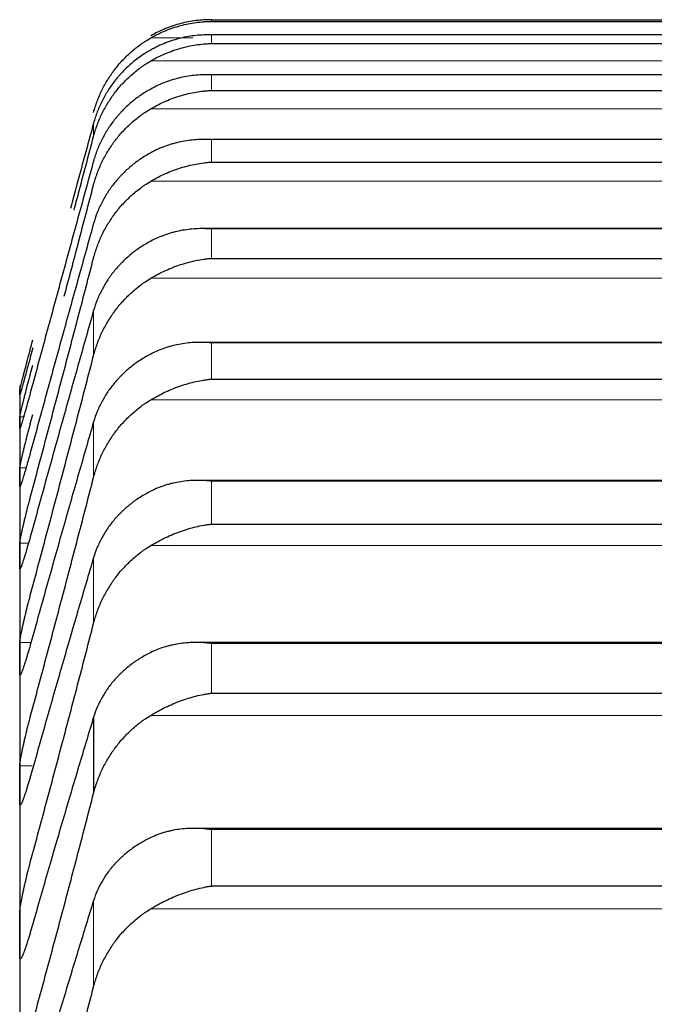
# Model space of a CAD drawing. Header units: inches. Extents: x 0 to 20790, y -12 to 14700.
# Tile 337 of 358: x 13645 to 13671, y 10395 to 10436. Entities that reach past the tile are written whole.
import ezdxf

# ---------------------------------------------------------------- set-up
doc = ezdxf.new("R2010")
doc.units = ezdxf.units.IN
doc.layers.add('1', color=7, linetype='Continuous', true_color=0xffffff)

msp = doc.modelspace()

# ---------------------------------------------------------------- linework, layer by layer
at = {"layer": '1', "color": 110, "linetype": 'Continuous', "lineweight": 13}
for p, q in [((13652.6, 10435.747), (13652.6, 10435.676)), ((13650.112, 10434.998), (13651.832, 10434.998)), ((13652.6, 10435.126), (13688.888, 10435.126)), ((13652.6, 10435.126), (13652.6, 10434.77)), ((13650.112, 10434.055), (13691.375, 10434.055)), ((13652.6, 10433.487), (13652.6, 10432.847)), ((13652.6, 10433.487), (13688.888, 10433.487)), ((13647.77, 10432.047), (13647.77, 10431.938)), ((13650.112, 10432.096), (13691.375, 10432.096)), ((13647.77, 10431.506), (13647.77, 10430.96)), ((13652.6, 10430.834), (13688.888, 10430.834)), ((13652.6, 10430.834), (13652.6, 10429.91)), ((13650.112, 10429.125), (13691.375, 10429.125)), ((13652.6, 10427.169), (13688.888, 10427.169)), ((13652.6, 10427.169), (13652.6, 10425.963)), ((13650.112, 10425.146), (13691.375, 10425.146)), ((13647.77, 10423.824), (13647.77, 10421.977)), ((13652.6, 10422.5), (13688.888, 10422.5)), ((13652.6, 10422.5), (13652.6, 10421.014)), ((13650.112, 10420.165), (13691.375, 10420.165)), ((13644.746, 10419.472), (13644.904, 10419.472)), ((13647.77, 10419.258), (13647.77, 10416.982)), ((13644.746, 10417.374), (13645.002, 10417.374)), ((13652.6, 10416.834), (13688.888, 10416.834)), ((13652.6, 10416.834), (13652.6, 10415.071)), ((13644.746, 10414.287), (13645.105, 10414.287)), ((13650.112, 10414.191), (13691.375, 10414.191)), ((13647.77, 10413.699), (13647.77, 10410.998)), ((13644.746, 10410.216), (13645.205, 10410.216)), ((13652.6, 10410.18), (13688.888, 10410.18)), ((13652.6, 10410.18), (13652.6, 10408.141)), ((13650.112, 10407.232), (13691.375, 10407.232)), ((13644.746, 10405.168), (13645.257, 10405.168)), ((13652.6, 10402.548), (13652.6, 10400.238)), ((13652.6, 10402.548), (13688.888, 10402.548)), ((13647.77, 10399.643), (13647.77, 10396.105)), ((13650.112, 10399.301), (13691.375, 10399.301))]:
    msp.add_line(p, q, dxfattribs=at)
at = {"layer": '1', "color": 2, "linetype": 'Continuous', "lineweight": 25}
for p, q in [((13652.6, 10435.747), (13688.888, 10435.747)), ((13652.6, 10435.676), (13688.888, 10435.676)), ((13688.876, 10435.127), (13652.612, 10435.127)), ((13652.6, 10434.77), (13688.888, 10434.77)), ((13688.858, 10433.491), (13652.63, 10433.491)), ((13652.6, 10432.847), (13688.888, 10432.847)), ((13689.157, 10430.841), (13652.647, 10430.841)), ((13652.6, 10429.91), (13688.888, 10429.91)), ((13689.244, 10427.183), (13652.259, 10427.183)), ((13652.6, 10425.963), (13688.888, 10425.963)), ((13689.332, 10422.521), (13652.173, 10422.521)), ((13652.6, 10421.014), (13688.888, 10421.014)), ((13644.744, 10420.754), (13644.744, 10420.474)), ((13644.744, 10420.474), (13644.744, 10419.231)), ((13644.744, 10419.231), (13644.744, 10416.997)), ((13644.744, 10416.997), (13644.744, 10413.773)), ((13689.421, 10416.864), (13652.087, 10416.864)), ((13652.6, 10415.071), (13688.888, 10415.071)), ((13644.744, 10413.773), (13644.744, 10409.567)), ((13689.509, 10410.22), (13652.001, 10410.22)), ((13644.744, 10409.567), (13644.744, 10404.384)), ((13652.6, 10408.141), (13688.888, 10408.141)), ((13647.77, 10407.157), (13647.77, 10404.036)), ((13644.744, 10404.384), (13644.744, 10398.233)), ((13689.598, 10402.6), (13651.914, 10402.6)), ((13652.6, 10400.238), (13688.888, 10400.238)), ((13644.744, 10398.233), (13644.744, 10391.123))]:
    msp.add_line(p, q, dxfattribs=at)
for points, knots in [([(13652.6, 10435.747), (13652.596, 10435.747), (13652.593, 10435.747), (13652.587, 10435.747), (13652.583, 10435.747), (13652.573, 10435.747), (13652.553, 10435.747), (13652.507, 10435.747), (13652.414, 10435.745), (13652.335, 10435.741), (13652.177, 10435.731), (13652.072, 10435.722), (13651.758, 10435.682), (13651.55, 10435.643), (13651.239, 10435.562), (13651.136, 10435.532), (13650.98, 10435.481), (13650.928, 10435.463), (13650.825, 10435.425), (13650.773, 10435.405), (13650.618, 10435.342), (13650.516, 10435.297), (13650.313, 10435.198), (13650.212, 10435.145), (13650.112, 10435.088)], [0, 0, 0, 0, 0.003906, 0.003906, 0.007813, 0.007813, 0.015625, 0.03125, 0.0625, 0.125, 0.125, 0.25, 0.25, 0.5, 0.5, 0.625, 0.625, 0.6875, 0.6875, 0.75, 0.75, 0.875, 0.875, 1, 1, 1, 1]), ([(13650.112, 10434.998), (13650.212, 10435.056), (13650.312, 10435.109), (13650.513, 10435.208), (13650.615, 10435.253), (13650.818, 10435.337), (13650.921, 10435.376), (13651.128, 10435.446), (13651.232, 10435.477), (13651.442, 10435.533), (13651.547, 10435.558), (13651.756, 10435.6), (13651.861, 10435.617), (13652.071, 10435.646), (13652.177, 10435.656), (13652.335, 10435.668), (13652.414, 10435.672), (13652.507, 10435.675), (13652.553, 10435.676), (13652.573, 10435.676), (13652.586, 10435.676), (13652.593, 10435.676), (13652.6, 10435.676)], [0, 0, 0, 0, 0.125, 0.125, 0.25, 0.25, 0.375, 0.375, 0.5, 0.5, 0.625, 0.625, 0.75, 0.75, 0.875, 0.875, 0.9375, 0.96875, 0.984375, 0.992187, 0.992187, 1, 1, 1, 1]), ([(13647.77, 10431.938), (13647.813, 10432.098), (13647.863, 10432.254), (13647.977, 10432.56), (13648.106, 10432.86), (13648.264, 10433.146), (13648.393, 10433.356), (13648.438, 10433.425), (13648.509, 10433.527), (13648.532, 10433.561), (13648.581, 10433.628), (13648.605, 10433.661), (13648.73, 10433.825), (13648.942, 10434.076), (13649.177, 10434.305), (13649.424, 10434.523), (13649.553, 10434.627), (13649.723, 10434.749), (13649.758, 10434.773), (13649.827, 10434.821), (13649.932, 10434.89), (13650.039, 10434.956), (13650.112, 10434.998)], [0, 0, 0, 0, 0.125, 0.125, 0.25, 0.375, 0.375, 0.4375, 0.4375, 0.46875, 0.46875, 0.5, 0.5, 0.625, 0.75, 0.75, 0.875, 0.875, 0.90625, 0.90625, 0.9375, 1, 1, 1, 1]), ([(13652.6, 10435.126), (13652.596, 10435.126), (13652.593, 10435.126), (13652.587, 10435.126), (13652.583, 10435.126), (13652.573, 10435.127), (13652.553, 10435.127), (13652.507, 10435.127), (13652.414, 10435.127), (13652.335, 10435.125), (13652.177, 10435.118), (13652.072, 10435.11), (13651.758, 10435.076), (13651.55, 10435.04), (13651.239, 10434.965), (13651.136, 10434.936), (13650.98, 10434.887), (13650.928, 10434.87), (13650.825, 10434.834), (13650.773, 10434.814), (13650.618, 10434.754), (13650.516, 10434.71), (13650.313, 10434.614), (13650.212, 10434.562), (13650.112, 10434.505)], [0, 0, 0, 0, 0.003906, 0.003906, 0.007812, 0.007812, 0.015625, 0.03125, 0.0625, 0.125, 0.125, 0.25, 0.25, 0.5, 0.5, 0.625, 0.625, 0.6875, 0.6875, 0.75, 0.75, 0.875, 0.875, 1, 1, 1, 1]), ([(13650.112, 10434.055), (13650.212, 10434.113), (13650.312, 10434.168), (13650.513, 10434.269), (13650.615, 10434.315), (13650.818, 10434.402), (13650.921, 10434.442), (13651.128, 10434.515), (13651.232, 10434.548), (13651.442, 10434.607), (13651.547, 10434.633), (13651.756, 10434.679), (13651.861, 10434.698), (13652.071, 10434.73), (13652.177, 10434.743), (13652.335, 10434.757), (13652.414, 10434.762), (13652.507, 10434.767), (13652.553, 10434.769), (13652.573, 10434.769), (13652.586, 10434.77), (13652.593, 10434.77), (13652.6, 10434.77)], [0, 0, 0, 0, 0.125, 0.125, 0.25, 0.25, 0.375, 0.375, 0.5, 0.5, 0.625, 0.625, 0.75, 0.75, 0.875, 0.875, 0.9375, 0.96875, 0.984375, 0.992188, 0.992188, 1, 1, 1, 1]), ([(13650.112, 10434.505), (13649.966, 10434.423), (13649.826, 10434.334), (13649.558, 10434.145), (13649.3, 10433.944), (13649.064, 10433.72), (13648.923, 10433.572), (13648.895, 10433.542), (13648.84, 10433.481), (13648.813, 10433.45), (13648.733, 10433.357), (13648.681, 10433.294), (13648.532, 10433.102), (13648.439, 10432.969), (13648.267, 10432.697), (13648.188, 10432.557), (13648.08, 10432.341), (13648.046, 10432.268), (13647.997, 10432.157), (13647.981, 10432.12), (13647.95, 10432.045), (13647.935, 10432.007), (13647.863, 10431.817), (13647.813, 10431.663), (13647.77, 10431.506)], [0, 0, 0, 0, 0.125, 0.125, 0.25, 0.375, 0.375, 0.40625, 0.40625, 0.4375, 0.4375, 0.5, 0.5, 0.625, 0.625, 0.75, 0.75, 0.8125, 0.8125, 0.84375, 0.84375, 0.875, 0.875, 1, 1, 1, 1]), ([(13647.77, 10430.96), (13647.813, 10431.122), (13647.863, 10431.28), (13647.977, 10431.589), (13648.106, 10431.892), (13648.264, 10432.181), (13648.393, 10432.393), (13648.438, 10432.463), (13648.509, 10432.566), (13648.532, 10432.601), (13648.581, 10432.668), (13648.605, 10432.702), (13648.73, 10432.868), (13648.942, 10433.122), (13649.177, 10433.354), (13649.424, 10433.575), (13649.553, 10433.679), (13649.723, 10433.803), (13649.758, 10433.828), (13649.827, 10433.875), (13649.932, 10433.946), (13650.039, 10434.013), (13650.112, 10434.055)], [0, 0, 0, 0, 0.125, 0.125, 0.25, 0.375, 0.375, 0.4375, 0.4375, 0.46875, 0.46875, 0.5, 0.5, 0.625, 0.75, 0.75, 0.875, 0.875, 0.90625, 0.90625, 0.9375, 1, 1, 1, 1]), ([(13652.6, 10433.487), (13652.596, 10433.487), (13652.593, 10433.488), (13652.587, 10433.488), (13652.583, 10433.488), (13652.573, 10433.488), (13652.553, 10433.489), (13652.507, 10433.49), (13652.414, 10433.491), (13652.335, 10433.491), (13652.177, 10433.486), (13652.072, 10433.48), (13651.758, 10433.452), (13651.55, 10433.42), (13651.239, 10433.35), (13651.136, 10433.323), (13650.98, 10433.276), (13650.928, 10433.26), (13650.825, 10433.225), (13650.773, 10433.207), (13650.618, 10433.148), (13650.516, 10433.106), (13650.313, 10433.012), (13650.212, 10432.961), (13650.112, 10432.906)], [0, 0, 0, 0, 0.003906, 0.003906, 0.007813, 0.007813, 0.015625, 0.03125, 0.0625, 0.125, 0.125, 0.25, 0.25, 0.5, 0.5, 0.625, 0.625, 0.6875, 0.6875, 0.75, 0.75, 0.875, 0.875, 1, 1, 1, 1]), ([(13650.112, 10432.906), (13649.966, 10432.825), (13649.826, 10432.738), (13649.558, 10432.552), (13649.3, 10432.354), (13649.064, 10432.133), (13648.923, 10431.988), (13648.895, 10431.958), (13648.84, 10431.898), (13648.813, 10431.868), (13648.733, 10431.777), (13648.681, 10431.714), (13648.532, 10431.525), (13648.439, 10431.395), (13648.267, 10431.127), (13648.188, 10430.989), (13648.08, 10430.776), (13648.046, 10430.704), (13647.997, 10430.595), (13647.981, 10430.558), (13647.95, 10430.484), (13647.935, 10430.447), (13647.863, 10430.26), (13647.813, 10430.108), (13647.77, 10429.953)], [0, 0, 0, 0, 0.125, 0.125, 0.25, 0.375, 0.375, 0.40625, 0.40625, 0.4375, 0.4375, 0.5, 0.5, 0.625, 0.625, 0.75, 0.75, 0.8125, 0.8125, 0.84375, 0.84375, 0.875, 0.875, 1, 1, 1, 1]), ([(13650.112, 10432.096), (13650.212, 10432.155), (13650.312, 10432.21), (13650.513, 10432.313), (13650.615, 10432.361), (13650.818, 10432.45), (13650.921, 10432.491), (13651.128, 10432.567), (13651.232, 10432.602), (13651.442, 10432.664), (13651.547, 10432.692), (13651.756, 10432.741), (13651.861, 10432.762), (13652.071, 10432.797), (13652.177, 10432.812), (13652.335, 10432.829), (13652.414, 10432.836), (13652.507, 10432.842), (13652.553, 10432.844), (13652.573, 10432.845), (13652.586, 10432.846), (13652.593, 10432.846), (13652.6, 10432.847)], [0, 0, 0, 0, 0.125, 0.125, 0.25, 0.25, 0.375, 0.375, 0.5, 0.5, 0.625, 0.625, 0.75, 0.75, 0.875, 0.875, 0.9375, 0.96875, 0.984375, 0.992187, 0.992187, 1, 1, 1, 1]), ([(13647.77, 10428.972), (13647.813, 10429.135), (13647.863, 10429.294), (13647.977, 10429.606), (13648.106, 10429.911), (13648.264, 10430.203), (13648.393, 10430.417), (13648.438, 10430.488), (13648.509, 10430.592), (13648.532, 10430.627), (13648.581, 10430.695), (13648.605, 10430.729), (13648.73, 10430.896), (13648.942, 10431.153), (13649.177, 10431.387), (13649.424, 10431.611), (13649.553, 10431.717), (13649.723, 10431.842), (13649.758, 10431.866), (13649.827, 10431.915), (13649.932, 10431.986), (13650.039, 10432.053), (13650.112, 10432.096)], [0, 0, 0, 0, 0.125, 0.125, 0.25, 0.375, 0.375, 0.4375, 0.4375, 0.46875, 0.46875, 0.5, 0.5, 0.625, 0.75, 0.75, 0.875, 0.875, 0.90625, 0.90625, 0.9375, 1, 1, 1, 1]), ([(13647.77, 10431.506), (13647.566, 10430.755), (13647.251, 10429.593), (13646.934, 10428.421), (13646.823, 10428.01)], [0, 0, 0, 0, 0.650169, 1, 1, 1, 1]), ([(13646.971, 10427.94), (13647.033, 10428.173), (13647.3, 10429.182), (13647.566, 10430.188), (13647.77, 10430.96)], [0, 0, 0, 0, 0.229992, 1, 1, 1, 1]), ([(13652.6, 10430.834), (13652.596, 10430.834), (13652.593, 10430.834), (13652.587, 10430.834), (13652.583, 10430.835), (13652.573, 10430.835), (13652.553, 10430.836), (13652.507, 10430.838), (13652.414, 10430.841), (13652.335, 10430.842), (13652.177, 10430.84), (13652.072, 10430.836), (13651.758, 10430.813), (13651.55, 10430.785), (13651.239, 10430.72), (13651.136, 10430.695), (13650.98, 10430.651), (13650.928, 10430.635), (13650.825, 10430.602), (13650.773, 10430.584), (13650.618, 10430.528), (13650.516, 10430.487), (13650.313, 10430.396), (13650.212, 10430.347), (13650.112, 10430.292)], [0, 0, 0, 0, 0.003906, 0.003906, 0.007813, 0.007813, 0.015625, 0.03125, 0.0625, 0.125, 0.125, 0.25, 0.25, 0.5, 0.5, 0.625, 0.625, 0.6875, 0.6875, 0.75, 0.75, 0.875, 0.875, 1, 1, 1, 1]), ([(13650.112, 10430.292), (13649.966, 10430.213), (13649.826, 10430.128), (13649.558, 10429.945), (13649.3, 10429.751), (13649.064, 10429.534), (13648.923, 10429.391), (13648.895, 10429.362), (13648.84, 10429.304), (13648.813, 10429.274), (13648.733, 10429.184), (13648.681, 10429.123), (13648.532, 10428.937), (13648.439, 10428.809), (13648.267, 10428.546), (13648.188, 10428.41), (13648.08, 10428.201), (13648.046, 10428.13), (13647.997, 10428.022), (13647.981, 10427.986), (13647.95, 10427.914), (13647.935, 10427.877), (13647.863, 10427.693), (13647.813, 10427.543), (13647.77, 10427.391)], [0, 0, 0, 0, 0.125, 0.125, 0.25, 0.375, 0.375, 0.40625, 0.40625, 0.4375, 0.4375, 0.5, 0.5, 0.625, 0.625, 0.75, 0.75, 0.8125, 0.8125, 0.84375, 0.84375, 0.875, 0.875, 1, 1, 1, 1]), ([(13650.112, 10429.125), (13650.212, 10429.184), (13650.312, 10429.24), (13650.513, 10429.345), (13650.615, 10429.394), (13650.818, 10429.485), (13650.921, 10429.528), (13651.128, 10429.606), (13651.232, 10429.642), (13651.442, 10429.708), (13651.547, 10429.737), (13651.756, 10429.789), (13651.861, 10429.812), (13652.071, 10429.851), (13652.177, 10429.867), (13652.335, 10429.887), (13652.414, 10429.895), (13652.507, 10429.903), (13652.553, 10429.907), (13652.573, 10429.908), (13652.586, 10429.909), (13652.593, 10429.909), (13652.6, 10429.91)], [0, 0, 0, 0, 0.125, 0.125, 0.25, 0.25, 0.375, 0.375, 0.5, 0.5, 0.625, 0.625, 0.75, 0.75, 0.875, 0.875, 0.9375, 0.96875, 0.984375, 0.992188, 0.992188, 1, 1, 1, 1]), ([(13646.571, 10424.417), (13646.767, 10425.156), (13647.168, 10426.677), (13647.566, 10428.193), (13647.77, 10428.972)], [0, 0, 0, 0, 0.485497, 1, 1, 1, 1]), ([(13647.77, 10425.976), (13647.813, 10426.14), (13647.863, 10426.3), (13647.977, 10426.614), (13648.106, 10426.921), (13648.264, 10427.216), (13648.393, 10427.432), (13648.438, 10427.503), (13648.509, 10427.608), (13648.532, 10427.643), (13648.581, 10427.712), (13648.605, 10427.746), (13648.73, 10427.914), (13648.942, 10428.173), (13649.177, 10428.41), (13649.424, 10428.635), (13649.553, 10428.742), (13649.723, 10428.868), (13649.758, 10428.893), (13649.827, 10428.942), (13649.932, 10429.014), (13650.039, 10429.082), (13650.112, 10429.125)], [0, 0, 0, 0, 0.125, 0.125, 0.25, 0.375, 0.375, 0.4375, 0.4375, 0.46875, 0.46875, 0.5, 0.5, 0.625, 0.75, 0.75, 0.875, 0.875, 0.90625, 0.90625, 0.9375, 1, 1, 1, 1]), ([(13652.6, 10427.169), (13652.596, 10427.17), (13652.593, 10427.17), (13652.587, 10427.17), (13652.583, 10427.171), (13652.573, 10427.171), (13652.553, 10427.173), (13652.507, 10427.175), (13652.414, 10427.18), (13652.335, 10427.182), (13652.177, 10427.184), (13652.072, 10427.181), (13651.758, 10427.164), (13651.55, 10427.139), (13651.239, 10427.08), (13651.136, 10427.057), (13650.98, 10427.015), (13650.928, 10427.001), (13650.825, 10426.969), (13650.773, 10426.952), (13650.618, 10426.899), (13650.516, 10426.859), (13650.313, 10426.771), (13650.212, 10426.722), (13650.112, 10426.669)], [0, 0, 0, 0, 0.003906, 0.003906, 0.007813, 0.007813, 0.015625, 0.03125, 0.0625, 0.125, 0.125, 0.25, 0.25, 0.5, 0.5, 0.625, 0.625, 0.6875, 0.6875, 0.75, 0.75, 0.875, 0.875, 1, 1, 1, 1]), ([(13650.112, 10426.669), (13649.966, 10426.592), (13649.826, 10426.508), (13649.558, 10426.329), (13649.3, 10426.139), (13649.064, 10425.927), (13648.923, 10425.787), (13648.895, 10425.758), (13648.84, 10425.701), (13648.813, 10425.672), (13648.733, 10425.583), (13648.681, 10425.524), (13648.532, 10425.341), (13648.439, 10425.216), (13648.267, 10424.957), (13648.188, 10424.824), (13648.08, 10424.619), (13648.046, 10424.55), (13647.997, 10424.444), (13647.981, 10424.409), (13647.95, 10424.337), (13647.935, 10424.301), (13647.863, 10424.121), (13647.813, 10423.974), (13647.77, 10423.824)], [0, 0, 0, 0, 0.125, 0.125, 0.25, 0.375, 0.375, 0.40625, 0.40625, 0.4375, 0.4375, 0.5, 0.5, 0.625, 0.625, 0.75, 0.75, 0.8125, 0.8125, 0.84375, 0.84375, 0.875, 0.875, 1, 1, 1, 1]), ([(13650.112, 10425.146), (13650.212, 10425.206), (13650.312, 10425.262), (13650.513, 10425.368), (13650.615, 10425.418), (13650.818, 10425.512), (13650.921, 10425.555), (13651.128, 10425.636), (13651.232, 10425.674), (13651.442, 10425.742), (13651.547, 10425.773), (13651.756, 10425.829), (13651.861, 10425.853), (13652.071, 10425.896), (13652.177, 10425.914), (13652.335, 10425.936), (13652.414, 10425.946), (13652.507, 10425.955), (13652.553, 10425.96), (13652.573, 10425.961), (13652.586, 10425.962), (13652.593, 10425.963), (13652.6, 10425.963)], [0, 0, 0, 0, 0.125, 0.125, 0.25, 0.25, 0.375, 0.375, 0.5, 0.5, 0.625, 0.625, 0.75, 0.75, 0.875, 0.875, 0.9375, 0.96875, 0.984375, 0.992187, 0.992187, 1, 1, 1, 1]), ([(13647.77, 10421.977), (13647.813, 10422.142), (13647.863, 10422.303), (13647.977, 10422.618), (13648.106, 10422.928), (13648.264, 10423.224), (13648.393, 10423.441), (13648.438, 10423.512), (13648.509, 10423.618), (13648.532, 10423.653), (13648.581, 10423.722), (13648.605, 10423.757), (13648.73, 10423.927), (13648.942, 10424.187), (13649.177, 10424.425), (13649.424, 10424.652), (13649.553, 10424.759), (13649.723, 10424.887), (13649.758, 10424.912), (13649.827, 10424.961), (13649.932, 10425.033), (13650.039, 10425.102), (13650.112, 10425.146)], [0, 0, 0, 0, 0.125, 0.125, 0.25, 0.375, 0.375, 0.4375, 0.4375, 0.46875, 0.46875, 0.5, 0.5, 0.625, 0.75, 0.75, 0.875, 0.875, 0.90625, 0.90625, 0.9375, 1, 1, 1, 1]), ([(13644.746, 10420.577), (13644.746, 10420.579), (13644.748, 10420.59), (13644.757, 10420.625), (13644.765, 10420.661), (13644.773, 10420.693), (13644.776, 10420.704), (13644.782, 10420.729), (13644.786, 10420.742), (13644.803, 10420.81), (13644.82, 10420.876), (13644.845, 10420.971), (13644.85, 10420.991), (13644.858, 10421.022), (13644.861, 10421.032), (13644.866, 10421.053), (13644.88, 10421.107), (13644.907, 10421.209), (13644.933, 10421.307), (13644.96, 10421.41), (13644.974, 10421.463), (13645.018, 10421.629), (13645.048, 10421.744), (13645.096, 10421.924), (13645.112, 10421.985), (13645.137, 10422.078), (13645.145, 10422.109), (13645.162, 10422.172), (13645.17, 10422.204), (13645.213, 10422.362), (13645.247, 10422.49), (13645.281, 10422.619)], [0, 0, 0, 0, 0.0625, 0.125, 0.1875, 0.1875, 0.21875, 0.21875, 0.25, 0.25, 0.375, 0.375, 0.40625, 0.40625, 0.421875, 0.421875, 0.4375, 0.5, 0.5625, 0.5625, 0.625, 0.625, 0.75, 0.75, 0.8125, 0.8125, 0.84375, 0.84375, 0.875, 0.875, 1, 1, 1, 1]), ([(13652.6, 10422.5), (13652.596, 10422.501), (13652.593, 10422.501), (13652.587, 10422.502), (13652.583, 10422.502), (13652.573, 10422.503), (13652.553, 10422.504), (13652.507, 10422.508), (13652.414, 10422.514), (13652.335, 10422.518), (13652.177, 10422.522), (13652.072, 10422.522), (13651.758, 10422.51), (13651.55, 10422.489), (13651.239, 10422.435), (13651.136, 10422.414), (13650.98, 10422.375), (13650.928, 10422.361), (13650.825, 10422.331), (13650.773, 10422.315), (13650.618, 10422.264), (13650.516, 10422.226), (13650.313, 10422.141), (13650.212, 10422.094), (13650.112, 10422.042)], [0, 0, 0, 0, 0.003906, 0.003906, 0.007813, 0.007813, 0.015625, 0.03125, 0.0625, 0.125, 0.125, 0.25, 0.25, 0.5, 0.5, 0.625, 0.625, 0.6875, 0.6875, 0.75, 0.75, 0.875, 0.875, 1, 1, 1, 1]), ([(13645.281, 10422.292), (13645.247, 10422.163), (13645.213, 10422.037), (13645.162, 10421.851), (13645.146, 10421.789), (13645.121, 10421.698), (13645.113, 10421.668), (13645.096, 10421.608), (13645.088, 10421.578), (13645.048, 10421.431), (13645.018, 10421.32), (13644.974, 10421.162), (13644.96, 10421.111), (13644.94, 10421.037), (13644.933, 10421.013), (13644.92, 10420.966), (13644.914, 10420.943), (13644.883, 10420.831), (13644.86, 10420.751), (13644.835, 10420.663), (13644.831, 10420.646), (13644.821, 10420.614), (13644.817, 10420.598), (13644.804, 10420.554), (13644.796, 10420.527), (13644.776, 10420.456), (13644.765, 10420.421), (13644.756, 10420.393), (13644.754, 10420.388), (13644.751, 10420.38), (13644.75, 10420.377), (13644.747, 10420.37), (13644.746, 10420.369), (13644.746, 10420.371)], [0, 0, 0, 0, 0.125, 0.125, 0.1875, 0.1875, 0.21875, 0.21875, 0.25, 0.25, 0.375, 0.375, 0.4375, 0.4375, 0.46875, 0.46875, 0.5, 0.5, 0.625, 0.625, 0.65625, 0.65625, 0.6875, 0.6875, 0.75, 0.75, 0.875, 0.875, 0.90625, 0.90625, 0.9375, 0.9375, 1, 1, 1, 1]), ([(13650.112, 10422.042), (13649.966, 10421.966), (13649.826, 10421.885), (13649.558, 10421.71), (13649.3, 10421.524), (13649.064, 10421.316), (13648.923, 10421.179), (13648.895, 10421.152), (13648.84, 10421.095), (13648.813, 10421.067), (13648.733, 10420.981), (13648.681, 10420.922), (13648.532, 10420.744), (13648.439, 10420.621), (13648.267, 10420.368), (13648.188, 10420.238), (13648.08, 10420.037), (13648.046, 10419.969), (13647.997, 10419.865), (13647.981, 10419.83), (13647.95, 10419.76), (13647.935, 10419.725), (13647.863, 10419.548), (13647.813, 10419.404), (13647.77, 10419.258)], [0, 0, 0, 0, 0.125, 0.125, 0.25, 0.375, 0.375, 0.40625, 0.40625, 0.4375, 0.4375, 0.5, 0.5, 0.625, 0.625, 0.75, 0.75, 0.8125, 0.8125, 0.84375, 0.84375, 0.875, 0.875, 1, 1, 1, 1]), ([(13644.746, 10419.472), (13644.746, 10419.476), (13644.748, 10419.492), (13644.757, 10419.535), (13644.765, 10419.576), (13644.773, 10419.612), (13644.776, 10419.625), (13644.782, 10419.652), (13644.786, 10419.666), (13644.803, 10419.74), (13644.82, 10419.81), (13644.845, 10419.911), (13644.85, 10419.932), (13644.858, 10419.964), (13644.861, 10419.975), (13644.866, 10419.997), (13644.88, 10420.053), (13644.907, 10420.159), (13644.933, 10420.261), (13644.96, 10420.367), (13644.974, 10420.421), (13645.018, 10420.591), (13645.048, 10420.709), (13645.096, 10420.891), (13645.112, 10420.952), (13645.137, 10421.046), (13645.145, 10421.078), (13645.162, 10421.141), (13645.17, 10421.173), (13645.213, 10421.333), (13645.247, 10421.461), (13645.281, 10421.589)], [0, 0, 0, 0, 0.0625, 0.125, 0.1875, 0.1875, 0.21875, 0.21875, 0.25, 0.25, 0.375, 0.375, 0.40625, 0.40625, 0.421875, 0.421875, 0.4375, 0.5, 0.5625, 0.5625, 0.625, 0.625, 0.75, 0.75, 0.8125, 0.8125, 0.84375, 0.84375, 0.875, 0.875, 1, 1, 1, 1]), ([(13650.112, 10420.165), (13650.212, 10420.225), (13650.312, 10420.282), (13650.513, 10420.39), (13650.615, 10420.441), (13650.818, 10420.536), (13650.921, 10420.581), (13651.128, 10420.664), (13651.232, 10420.703), (13651.442, 10420.775), (13651.547, 10420.807), (13651.756, 10420.866), (13651.861, 10420.892), (13652.071, 10420.938), (13652.177, 10420.958), (13652.335, 10420.983), (13652.414, 10420.994), (13652.507, 10421.005), (13652.553, 10421.01), (13652.573, 10421.012), (13652.586, 10421.013), (13652.593, 10421.014), (13652.6, 10421.014)], [0, 0, 0, 0, 0.125, 0.125, 0.25, 0.25, 0.375, 0.375, 0.5, 0.5, 0.625, 0.625, 0.75, 0.75, 0.875, 0.875, 0.9375, 0.96875, 0.984375, 0.992187, 0.992187, 1, 1, 1, 1]), ([(13645.281, 10420.828), (13645.247, 10420.7), (13645.213, 10420.574), (13645.162, 10420.39), (13645.146, 10420.329), (13645.121, 10420.239), (13645.113, 10420.209), (13645.096, 10420.15), (13645.088, 10420.121), (13645.048, 10419.977), (13645.018, 10419.868), (13644.974, 10419.715), (13644.96, 10419.666), (13644.94, 10419.594), (13644.933, 10419.571), (13644.92, 10419.526), (13644.914, 10419.504), (13644.883, 10419.396), (13644.86, 10419.321), (13644.835, 10419.239), (13644.831, 10419.223), (13644.821, 10419.193), (13644.817, 10419.178), (13644.804, 10419.137), (13644.796, 10419.113), (13644.776, 10419.05), (13644.765, 10419.02), (13644.756, 10418.998), (13644.754, 10418.995), (13644.751, 10418.99), (13644.75, 10418.988), (13644.747, 10418.985), (13644.746, 10418.986), (13644.746, 10418.991)], [0, 0, 0, 0, 0.125, 0.125, 0.1875, 0.1875, 0.21875, 0.21875, 0.25, 0.25, 0.375, 0.375, 0.4375, 0.4375, 0.46875, 0.46875, 0.5, 0.5, 0.625, 0.625, 0.65625, 0.65625, 0.6875, 0.6875, 0.75, 0.75, 0.875, 0.875, 0.90625, 0.90625, 0.9375, 0.9375, 1, 1, 1, 1]), ([(13647.77, 10416.982), (13647.813, 10417.147), (13647.863, 10417.309), (13647.977, 10417.625), (13648.106, 10417.936), (13648.264, 10418.233), (13648.393, 10418.451), (13648.438, 10418.523), (13648.509, 10418.629), (13648.532, 10418.664), (13648.581, 10418.734), (13648.605, 10418.769), (13648.73, 10418.939), (13648.942, 10419.201), (13649.177, 10419.44), (13649.424, 10419.668), (13649.553, 10419.776), (13649.723, 10419.904), (13649.758, 10419.93), (13649.827, 10419.979), (13649.932, 10420.052), (13650.039, 10420.121), (13650.112, 10420.165)], [0, 0, 0, 0, 0.125, 0.125, 0.25, 0.375, 0.375, 0.4375, 0.4375, 0.46875, 0.46875, 0.5, 0.5, 0.625, 0.75, 0.75, 0.875, 0.875, 0.90625, 0.90625, 0.9375, 1, 1, 1, 1]), ([(13644.746, 10417.374), (13644.746, 10417.381), (13644.748, 10417.403), (13644.757, 10417.453), (13644.765, 10417.499), (13644.773, 10417.539), (13644.776, 10417.553), (13644.782, 10417.582), (13644.786, 10417.597), (13644.803, 10417.677), (13644.82, 10417.752), (13644.845, 10417.858), (13644.85, 10417.879), (13644.858, 10417.913), (13644.861, 10417.925), (13644.866, 10417.948), (13644.88, 10418.006), (13644.907, 10418.116), (13644.933, 10418.221), (13644.96, 10418.329), (13644.974, 10418.386), (13645.018, 10418.559), (13645.048, 10418.679), (13645.096, 10418.863), (13645.112, 10418.925), (13645.137, 10419.02), (13645.145, 10419.052), (13645.162, 10419.116), (13645.17, 10419.148), (13645.213, 10419.308), (13645.247, 10419.436), (13645.281, 10419.564)], [0, 0, 0, 0, 0.0625, 0.125, 0.1875, 0.1875, 0.21875, 0.21875, 0.25, 0.25, 0.375, 0.375, 0.40625, 0.40625, 0.421875, 0.421875, 0.4375, 0.5, 0.5625, 0.5625, 0.625, 0.625, 0.75, 0.75, 0.8125, 0.8125, 0.84375, 0.84375, 0.875, 0.875, 1, 1, 1, 1]), ([(13645.281, 10418.37), (13645.247, 10418.242), (13645.213, 10418.117), (13645.162, 10417.935), (13645.146, 10417.875), (13645.121, 10417.787), (13645.113, 10417.757), (13645.096, 10417.699), (13645.088, 10417.671), (13645.048, 10417.529), (13645.018, 10417.424), (13644.974, 10417.275), (13644.96, 10417.228), (13644.94, 10417.159), (13644.933, 10417.137), (13644.92, 10417.093), (13644.914, 10417.072), (13644.883, 10416.97), (13644.86, 10416.899), (13644.835, 10416.822), (13644.831, 10416.808), (13644.821, 10416.78), (13644.817, 10416.767), (13644.804, 10416.729), (13644.796, 10416.708), (13644.776, 10416.652), (13644.765, 10416.627), (13644.756, 10416.612), (13644.754, 10416.61), (13644.751, 10416.607), (13644.75, 10416.607), (13644.747, 10416.608), (13644.746, 10416.612), (13644.746, 10416.619)], [0, 0, 0, 0, 0.125, 0.125, 0.1875, 0.1875, 0.21875, 0.21875, 0.25, 0.25, 0.375, 0.375, 0.4375, 0.4375, 0.46875, 0.46875, 0.5, 0.5, 0.625, 0.625, 0.65625, 0.65625, 0.6875, 0.6875, 0.75, 0.75, 0.875, 0.875, 0.90625, 0.90625, 0.9375, 0.9375, 1, 1, 1, 1]), ([(13652.6, 10416.834), (13652.596, 10416.834), (13652.593, 10416.835), (13652.587, 10416.835), (13652.583, 10416.836), (13652.573, 10416.837), (13652.553, 10416.839), (13652.507, 10416.843), (13652.414, 10416.851), (13652.335, 10416.856), (13652.177, 10416.863), (13652.072, 10416.865), (13651.758, 10416.859), (13651.55, 10416.842), (13651.239, 10416.794), (13651.136, 10416.774), (13650.98, 10416.738), (13650.928, 10416.725), (13650.825, 10416.697), (13650.773, 10416.682), (13650.618, 10416.633), (13650.516, 10416.597), (13650.313, 10416.515), (13650.212, 10416.469), (13650.112, 10416.418)], [0, 0, 0, 0, 0.003906, 0.003906, 0.007813, 0.007813, 0.015625, 0.03125, 0.0625, 0.125, 0.125, 0.25, 0.25, 0.5, 0.5, 0.625, 0.625, 0.6875, 0.6875, 0.75, 0.75, 0.875, 0.875, 1, 1, 1, 1]), ([(13644.746, 10414.287), (13644.746, 10414.297), (13644.748, 10414.324), (13644.757, 10414.382), (13644.765, 10414.433), (13644.773, 10414.476), (13644.776, 10414.491), (13644.782, 10414.523), (13644.786, 10414.539), (13644.803, 10414.625), (13644.82, 10414.703), (13644.845, 10414.814), (13644.85, 10414.837), (13644.858, 10414.872), (13644.861, 10414.884), (13644.866, 10414.908), (13644.88, 10414.969), (13644.907, 10415.082), (13644.933, 10415.19), (13644.96, 10415.302), (13644.974, 10415.359), (13645.018, 10415.536), (13645.048, 10415.657), (13645.096, 10415.844), (13645.112, 10415.906), (13645.137, 10416.002), (13645.145, 10416.034), (13645.162, 10416.098), (13645.17, 10416.13), (13645.213, 10416.291), (13645.247, 10416.419), (13645.281, 10416.546)], [0, 0, 0, 0, 0.0625, 0.125, 0.1875, 0.1875, 0.21875, 0.21875, 0.25, 0.25, 0.375, 0.375, 0.40625, 0.40625, 0.421875, 0.421875, 0.4375, 0.5, 0.5625, 0.5625, 0.625, 0.625, 0.75, 0.75, 0.8125, 0.8125, 0.84375, 0.84375, 0.875, 0.875, 1, 1, 1, 1]), ([(13650.112, 10416.418), (13649.966, 10416.344), (13649.826, 10416.265), (13649.558, 10416.095), (13649.3, 10415.913), (13649.064, 10415.711), (13648.923, 10415.577), (13648.895, 10415.55), (13648.84, 10415.495), (13648.813, 10415.467), (13648.733, 10415.383), (13648.681, 10415.326), (13648.532, 10415.152), (13648.439, 10415.032), (13648.267, 10414.785), (13648.188, 10414.657), (13648.08, 10414.461), (13648.046, 10414.394), (13647.997, 10414.293), (13647.981, 10414.259), (13647.95, 10414.191), (13647.935, 10414.156), (13647.863, 10413.983), (13647.813, 10413.842), (13647.77, 10413.699)], [0, 0, 0, 0, 0.125, 0.125, 0.25, 0.375, 0.375, 0.40625, 0.40625, 0.4375, 0.4375, 0.5, 0.5, 0.625, 0.625, 0.75, 0.75, 0.8125, 0.8125, 0.84375, 0.84375, 0.875, 0.875, 1, 1, 1, 1]), ([(13645.281, 10414.921), (13645.247, 10414.793), (13645.213, 10414.67), (13645.162, 10414.49), (13645.146, 10414.431), (13645.121, 10414.345), (13645.113, 10414.316), (13645.096, 10414.259), (13645.088, 10414.231), (13645.048, 10414.093), (13645.018, 10413.99), (13644.974, 10413.847), (13644.96, 10413.801), (13644.94, 10413.735), (13644.933, 10413.714), (13644.92, 10413.672), (13644.914, 10413.652), (13644.883, 10413.555), (13644.86, 10413.488), (13644.835, 10413.418), (13644.831, 10413.404), (13644.821, 10413.379), (13644.817, 10413.367), (13644.804, 10413.333), (13644.796, 10413.314), (13644.776, 10413.266), (13644.765, 10413.246), (13644.756, 10413.238), (13644.754, 10413.237), (13644.751, 10413.237), (13644.75, 10413.238), (13644.747, 10413.243), (13644.746, 10413.25), (13644.746, 10413.26)], [0, 0, 0, 0, 0.125, 0.125, 0.1875, 0.1875, 0.21875, 0.21875, 0.25, 0.25, 0.375, 0.375, 0.4375, 0.4375, 0.46875, 0.46875, 0.5, 0.5, 0.625, 0.625, 0.65625, 0.65625, 0.6875, 0.6875, 0.75, 0.75, 0.875, 0.875, 0.90625, 0.90625, 0.9375, 0.9375, 1, 1, 1, 1]), ([(13650.112, 10414.191), (13650.212, 10414.251), (13650.312, 10414.309), (13650.513, 10414.418), (13650.615, 10414.469), (13650.818, 10414.566), (13650.921, 10414.612), (13651.128, 10414.698), (13651.232, 10414.738), (13651.442, 10414.812), (13651.547, 10414.846), (13651.756, 10414.908), (13651.861, 10414.936), (13652.071, 10414.985), (13652.177, 10415.007), (13652.335, 10415.034), (13652.414, 10415.047), (13652.507, 10415.059), (13652.553, 10415.065), (13652.573, 10415.067), (13652.586, 10415.069), (13652.593, 10415.07), (13652.6, 10415.071)], [0, 0, 0, 0, 0.125, 0.125, 0.25, 0.25, 0.375, 0.375, 0.5, 0.5, 0.625, 0.625, 0.75, 0.75, 0.875, 0.875, 0.9375, 0.96875, 0.984375, 0.992188, 0.992188, 1, 1, 1, 1]), ([(13647.77, 10410.998), (13647.813, 10411.163), (13647.863, 10411.325), (13647.977, 10411.643), (13648.106, 10411.954), (13648.264, 10412.252), (13648.393, 10412.47), (13648.438, 10412.542), (13648.509, 10412.649), (13648.532, 10412.685), (13648.581, 10412.754), (13648.605, 10412.789), (13648.73, 10412.96), (13648.942, 10413.223), (13649.177, 10413.463), (13649.424, 10413.692), (13649.553, 10413.8), (13649.723, 10413.929), (13649.758, 10413.954), (13649.827, 10414.004), (13649.932, 10414.077), (13650.039, 10414.146), (13650.112, 10414.191)], [0, 0, 0, 0, 0.125, 0.125, 0.25, 0.375, 0.375, 0.4375, 0.4375, 0.46875, 0.46875, 0.5, 0.5, 0.625, 0.75, 0.75, 0.875, 0.875, 0.90625, 0.90625, 0.9375, 1, 1, 1, 1]), ([(13644.746, 10410.216), (13644.746, 10410.229), (13644.748, 10410.261), (13644.757, 10410.326), (13644.765, 10410.382), (13644.773, 10410.429), (13644.776, 10410.445), (13644.782, 10410.479), (13644.786, 10410.497), (13644.803, 10410.588), (13644.82, 10410.671), (13644.845, 10410.786), (13644.85, 10410.81), (13644.858, 10410.846), (13644.861, 10410.859), (13644.866, 10410.884), (13644.88, 10410.946), (13644.907, 10411.064), (13644.933, 10411.174), (13644.96, 10411.288), (13644.974, 10411.347), (13645.018, 10411.527), (13645.048, 10411.65), (13645.096, 10411.838), (13645.112, 10411.901), (13645.137, 10411.997), (13645.145, 10412.029), (13645.162, 10412.094), (13645.17, 10412.126), (13645.213, 10412.286), (13645.247, 10412.414), (13645.281, 10412.541)], [0, 0, 0, 0, 0.0625, 0.125, 0.1875, 0.1875, 0.21875, 0.21875, 0.25, 0.25, 0.375, 0.375, 0.40625, 0.40625, 0.421875, 0.421875, 0.4375, 0.5, 0.5625, 0.5625, 0.625, 0.625, 0.75, 0.75, 0.8125, 0.8125, 0.84375, 0.84375, 0.875, 0.875, 1, 1, 1, 1]), ([(13645.281, 10410.486), (13645.247, 10410.36), (13645.213, 10410.238), (13645.162, 10410.061), (13645.146, 10410.003), (13645.121, 10409.918), (13645.113, 10409.89), (13645.096, 10409.834), (13645.088, 10409.807), (13645.048, 10409.672), (13645.018, 10409.573), (13644.974, 10409.435), (13644.96, 10409.391), (13644.94, 10409.328), (13644.933, 10409.308), (13644.92, 10409.268), (13644.914, 10409.249), (13644.883, 10409.157), (13644.86, 10409.095), (13644.835, 10409.03), (13644.831, 10409.018), (13644.821, 10408.995), (13644.817, 10408.984), (13644.804, 10408.955), (13644.796, 10408.938), (13644.776, 10408.897), (13644.765, 10408.883), (13644.756, 10408.881), (13644.754, 10408.882), (13644.751, 10408.884), (13644.75, 10408.887), (13644.747, 10408.896), (13644.746, 10408.905), (13644.746, 10408.918)], [0, 0, 0, 0, 0.125, 0.125, 0.1875, 0.1875, 0.21875, 0.21875, 0.25, 0.25, 0.375, 0.375, 0.4375, 0.4375, 0.46875, 0.46875, 0.5, 0.5, 0.625, 0.625, 0.65625, 0.65625, 0.6875, 0.6875, 0.75, 0.75, 0.875, 0.875, 0.90625, 0.90625, 0.9375, 0.9375, 1, 1, 1, 1]), ([(13652.6, 10410.18), (13652.596, 10410.18), (13652.593, 10410.18), (13652.587, 10410.181), (13652.583, 10410.182), (13652.573, 10410.183), (13652.553, 10410.185), (13652.507, 10410.19), (13652.414, 10410.2), (13652.335, 10410.206), (13652.177, 10410.216), (13652.072, 10410.22), (13651.758, 10410.22), (13651.55, 10410.206), (13651.239, 10410.164), (13651.136, 10410.146), (13650.98, 10410.113), (13650.928, 10410.101), (13650.825, 10410.074), (13650.773, 10410.06), (13650.618, 10410.014), (13650.516, 10409.979), (13650.313, 10409.9), (13650.212, 10409.856), (13650.112, 10409.807)], [0, 0, 0, 0, 0.003906, 0.003906, 0.007812, 0.007812, 0.015625, 0.03125, 0.0625, 0.125, 0.125, 0.25, 0.25, 0.5, 0.5, 0.625, 0.625, 0.6875, 0.6875, 0.75, 0.75, 0.875, 0.875, 1, 1, 1, 1]), ([(13650.112, 10409.807), (13649.966, 10409.735), (13649.826, 10409.658), (13649.558, 10409.492), (13649.3, 10409.316), (13649.064, 10409.118), (13648.923, 10408.988), (13648.895, 10408.962), (13648.84, 10408.908), (13648.813, 10408.881), (13648.733, 10408.799), (13648.681, 10408.744), (13648.532, 10408.574), (13648.439, 10408.457), (13648.267, 10408.216), (13648.188, 10408.092), (13648.08, 10407.901), (13648.046, 10407.836), (13647.997, 10407.737), (13647.981, 10407.704), (13647.95, 10407.637), (13647.935, 10407.604), (13647.863, 10407.435), (13647.813, 10407.297), (13647.77, 10407.157)], [0, 0, 0, 0, 0.125, 0.125, 0.25, 0.375, 0.375, 0.40625, 0.40625, 0.4375, 0.4375, 0.5, 0.5, 0.625, 0.625, 0.75, 0.75, 0.8125, 0.8125, 0.84375, 0.84375, 0.875, 0.875, 1, 1, 1, 1]), ([(13650.112, 10407.232), (13650.212, 10407.293), (13650.312, 10407.351), (13650.513, 10407.461), (13650.615, 10407.513), (13650.818, 10407.612), (13650.921, 10407.659), (13651.128, 10407.747), (13651.232, 10407.788), (13651.442, 10407.865), (13651.547, 10407.901), (13651.756, 10407.965), (13651.861, 10407.995), (13652.071, 10408.047), (13652.177, 10408.07), (13652.335, 10408.1), (13652.414, 10408.114), (13652.507, 10408.128), (13652.553, 10408.135), (13652.573, 10408.138), (13652.586, 10408.14), (13652.593, 10408.14), (13652.6, 10408.141)], [0, 0, 0, 0, 0.125, 0.125, 0.25, 0.25, 0.375, 0.375, 0.5, 0.5, 0.625, 0.625, 0.75, 0.75, 0.875, 0.875, 0.9375, 0.96875, 0.984375, 0.992188, 0.992188, 1, 1, 1, 1]), ([(13644.746, 10405.168), (13644.746, 10405.183), (13644.748, 10405.22), (13644.757, 10405.293), (13644.765, 10405.354), (13644.773, 10405.404), (13644.776, 10405.421), (13644.782, 10405.457), (13644.786, 10405.476), (13644.803, 10405.573), (13644.82, 10405.659), (13644.845, 10405.779), (13644.85, 10405.804), (13644.858, 10405.842), (13644.861, 10405.855), (13644.866, 10405.88), (13644.88, 10405.945), (13644.907, 10406.066), (13644.933, 10406.179), (13644.96, 10406.295), (13644.974, 10406.355), (13645.018, 10406.538), (13645.048, 10406.662), (13645.096, 10406.852), (13645.112, 10406.915), (13645.137, 10407.012), (13645.145, 10407.044), (13645.162, 10407.108), (13645.17, 10407.141), (13645.213, 10407.301), (13645.247, 10407.428), (13645.281, 10407.554)], [0, 0, 0, 0, 0.0625, 0.125, 0.1875, 0.1875, 0.21875, 0.21875, 0.25, 0.25, 0.375, 0.375, 0.40625, 0.40625, 0.421875, 0.421875, 0.4375, 0.5, 0.5625, 0.5625, 0.625, 0.625, 0.75, 0.75, 0.8125, 0.8125, 0.84375, 0.84375, 0.875, 0.875, 1, 1, 1, 1]), ([(13647.77, 10404.036), (13647.813, 10404.201), (13647.863, 10404.363), (13647.977, 10404.68), (13648.106, 10404.992), (13648.264, 10405.29), (13648.393, 10405.509), (13648.438, 10405.581), (13648.509, 10405.688), (13648.532, 10405.723), (13648.581, 10405.793), (13648.605, 10405.828), (13648.73, 10405.999), (13648.942, 10406.262), (13649.177, 10406.503), (13649.424, 10406.732), (13649.553, 10406.841), (13649.723, 10406.97), (13649.758, 10406.995), (13649.827, 10407.045), (13649.932, 10407.119), (13650.039, 10407.188), (13650.112, 10407.232)], [0, 0, 0, 0, 0.125, 0.125, 0.25, 0.375, 0.375, 0.4375, 0.4375, 0.46875, 0.46875, 0.5, 0.5, 0.625, 0.75, 0.75, 0.875, 0.875, 0.90625, 0.90625, 0.9375, 1, 1, 1, 1]), ([(13645.281, 10405.074), (13645.247, 10404.949), (13645.213, 10404.828), (13645.162, 10404.654), (13645.146, 10404.598), (13645.121, 10404.514), (13645.113, 10404.487), (13645.096, 10404.433), (13645.088, 10404.406), (13645.048, 10404.275), (13645.018, 10404.179), (13644.974, 10404.046), (13644.96, 10404.004), (13644.94, 10403.945), (13644.933, 10403.925), (13644.92, 10403.888), (13644.914, 10403.87), (13644.883, 10403.784), (13644.86, 10403.726), (13644.835, 10403.667), (13644.831, 10403.656), (13644.821, 10403.636), (13644.817, 10403.626), (13644.804, 10403.6), (13644.796, 10403.586), (13644.776, 10403.553), (13644.765, 10403.544), (13644.756, 10403.549), (13644.754, 10403.551), (13644.751, 10403.556), (13644.75, 10403.56), (13644.747, 10403.573), (13644.746, 10403.585), (13644.746, 10403.6)], [0, 0, 0, 0, 0.125, 0.125, 0.1875, 0.1875, 0.21875, 0.21875, 0.25, 0.25, 0.375, 0.375, 0.4375, 0.4375, 0.46875, 0.46875, 0.5, 0.5, 0.625, 0.625, 0.65625, 0.65625, 0.6875, 0.6875, 0.75, 0.75, 0.875, 0.875, 0.90625, 0.90625, 0.9375, 0.9375, 1, 1, 1, 1]), ([(13652.6, 10402.548), (13652.596, 10402.548), (13652.593, 10402.548), (13652.587, 10402.549), (13652.583, 10402.55), (13652.573, 10402.551), (13652.553, 10402.554), (13652.507, 10402.56), (13652.414, 10402.571), (13652.335, 10402.579), (13652.177, 10402.592), (13652.072, 10402.597), (13651.758, 10402.603), (13651.55, 10402.593), (13651.239, 10402.556), (13651.136, 10402.54), (13650.98, 10402.51), (13650.928, 10402.499), (13650.825, 10402.474), (13650.773, 10402.461), (13650.618, 10402.418), (13650.516, 10402.385), (13650.313, 10402.309), (13650.212, 10402.267), (13650.112, 10402.219)], [0, 0, 0, 0, 0.003906, 0.003906, 0.007812, 0.007812, 0.015625, 0.03125, 0.0625, 0.125, 0.125, 0.25, 0.25, 0.5, 0.5, 0.625, 0.625, 0.6875, 0.6875, 0.75, 0.75, 0.875, 0.875, 1, 1, 1, 1]), ([(13650.112, 10402.219), (13649.966, 10402.149), (13649.826, 10402.074), (13649.558, 10401.913), (13649.3, 10401.742), (13649.064, 10401.551), (13648.923, 10401.424), (13648.895, 10401.398), (13648.84, 10401.347), (13648.813, 10401.32), (13648.733, 10401.24), (13648.681, 10401.186), (13648.532, 10401.021), (13648.439, 10400.908), (13648.267, 10400.674), (13648.188, 10400.553), (13648.08, 10400.366), (13648.046, 10400.303), (13647.997, 10400.207), (13647.981, 10400.175), (13647.95, 10400.11), (13647.935, 10400.077), (13647.863, 10399.913), (13647.813, 10399.779), (13647.77, 10399.643)], [0, 0, 0, 0, 0.125, 0.125, 0.25, 0.375, 0.375, 0.40625, 0.40625, 0.4375, 0.4375, 0.5, 0.5, 0.625, 0.625, 0.75, 0.75, 0.8125, 0.8125, 0.84375, 0.84375, 0.875, 0.875, 1, 1, 1, 1]), ([(13644.746, 10399.15), (13644.746, 10399.168), (13644.748, 10399.209), (13644.757, 10399.29), (13644.765, 10399.355), (13644.773, 10399.409), (13644.776, 10399.427), (13644.782, 10399.466), (13644.786, 10399.485), (13644.803, 10399.587), (13644.82, 10399.678), (13644.845, 10399.802), (13644.85, 10399.828), (13644.858, 10399.867), (13644.861, 10399.88), (13644.866, 10399.906), (13644.88, 10399.973), (13644.907, 10400.097), (13644.933, 10400.213), (13644.96, 10400.331), (13644.974, 10400.392), (13645.018, 10400.578), (13645.048, 10400.703), (13645.096, 10400.893), (13645.112, 10400.957), (13645.137, 10401.054), (13645.145, 10401.086), (13645.162, 10401.151), (13645.17, 10401.183), (13645.213, 10401.343), (13645.247, 10401.47), (13645.281, 10401.594)], [0, 0, 0, 0, 0.0625, 0.125, 0.1875, 0.1875, 0.21875, 0.21875, 0.25, 0.25, 0.375, 0.375, 0.40625, 0.40625, 0.421875, 0.421875, 0.4375, 0.5, 0.5625, 0.5625, 0.625, 0.625, 0.75, 0.75, 0.8125, 0.8125, 0.84375, 0.84375, 0.875, 0.875, 1, 1, 1, 1]), ([(13650.112, 10399.301), (13650.212, 10399.362), (13650.312, 10399.42), (13650.513, 10399.531), (13650.615, 10399.584), (13650.818, 10399.684), (13650.921, 10399.732), (13651.128, 10399.822), (13651.232, 10399.865), (13651.442, 10399.944), (13651.547, 10399.981), (13651.756, 10400.048), (13651.861, 10400.079), (13652.071, 10400.135), (13652.177, 10400.16), (13652.335, 10400.192), (13652.414, 10400.208), (13652.507, 10400.223), (13652.553, 10400.231), (13652.573, 10400.234), (13652.586, 10400.236), (13652.593, 10400.237), (13652.6, 10400.238)], [0, 0, 0, 0, 0.125, 0.125, 0.25, 0.25, 0.375, 0.375, 0.5, 0.5, 0.625, 0.625, 0.75, 0.75, 0.875, 0.875, 0.9375, 0.96875, 0.984375, 0.992188, 0.992188, 1, 1, 1, 1]), ([(13647.77, 10396.105), (13647.813, 10396.27), (13647.863, 10396.432), (13647.977, 10396.749), (13648.106, 10397.06), (13648.264, 10397.358), (13648.393, 10397.577), (13648.438, 10397.649), (13648.509, 10397.756), (13648.532, 10397.791), (13648.581, 10397.861), (13648.605, 10397.896), (13648.73, 10398.067), (13648.942, 10398.33), (13649.177, 10398.571), (13649.424, 10398.801), (13649.553, 10398.91), (13649.723, 10399.039), (13649.758, 10399.064), (13649.827, 10399.114), (13649.932, 10399.187), (13650.039, 10399.257), (13650.112, 10399.301)], [0, 0, 0, 0, 0.125, 0.125, 0.25, 0.375, 0.375, 0.4375, 0.4375, 0.46875, 0.46875, 0.5, 0.5, 0.625, 0.75, 0.75, 0.875, 0.875, 0.90625, 0.90625, 0.9375, 1, 1, 1, 1]), ([(13645.281, 10398.692), (13645.247, 10398.568), (13645.213, 10398.45), (13645.162, 10398.279), (13645.146, 10398.224), (13645.121, 10398.142), (13645.113, 10398.116), (13645.096, 10398.063), (13645.088, 10398.037), (13645.048, 10397.91), (13645.018, 10397.817), (13644.974, 10397.69), (13644.96, 10397.65), (13644.94, 10397.594), (13644.933, 10397.575), (13644.92, 10397.54), (13644.914, 10397.523), (13644.883, 10397.443), (13644.86, 10397.389), (13644.835, 10397.337), (13644.831, 10397.327), (13644.821, 10397.31), (13644.817, 10397.301), (13644.804, 10397.279), (13644.796, 10397.268), (13644.776, 10397.243), (13644.765, 10397.239), (13644.756, 10397.25), (13644.754, 10397.253), (13644.751, 10397.261), (13644.75, 10397.266), (13644.747, 10397.283), (13644.746, 10397.298), (13644.746, 10397.315)], [0, 0, 0, 0, 0.125, 0.125, 0.1875, 0.1875, 0.21875, 0.21875, 0.25, 0.25, 0.375, 0.375, 0.4375, 0.4375, 0.46875, 0.46875, 0.5, 0.5, 0.625, 0.625, 0.65625, 0.65625, 0.6875, 0.6875, 0.75, 0.75, 0.875, 0.875, 0.90625, 0.90625, 0.9375, 0.9375, 1, 1, 1, 1])]:
    msp.add_open_spline(points, degree=3, knots=knots, dxfattribs=at)
for points in [[(13647.77, 10429.953), (13647.566, 10429.212), (13647.157, 10427.721), (13646.537, 10425.454), (13645.912, 10423.158), (13645.492, 10421.608), (13645.281, 10420.828)], [(13647.77, 10427.391), (13647.566, 10426.662), (13647.157, 10425.192), (13646.537, 10422.954), (13645.912, 10420.682), (13645.492, 10419.144), (13645.281, 10418.37)], [(13645.281, 10416.546), (13645.492, 10417.334), (13645.912, 10418.909), (13646.537, 10421.268), (13647.157, 10423.624), (13647.566, 10425.192), (13647.77, 10425.976)], [(13647.77, 10423.824), (13647.566, 10423.108), (13647.157, 10421.662), (13646.537, 10419.456), (13645.912, 10417.211), (13645.492, 10415.688), (13645.281, 10414.921)], [(13645.281, 10412.541), (13645.492, 10413.326), (13645.912, 10414.897), (13646.537, 10417.255), (13647.157, 10419.615), (13647.566, 10421.19), (13647.77, 10421.977)], [(13644.744, 10420.474), (13644.744, 10420.508), (13644.745, 10420.543), (13644.746, 10420.577)], [(13644.746, 10420.371), (13644.745, 10420.405), (13644.744, 10420.44), (13644.744, 10420.474)], [(13644.744, 10419.231), (13644.744, 10419.311), (13644.745, 10419.392), (13644.746, 10419.472)], [(13647.77, 10419.258), (13647.566, 10418.555), (13647.157, 10417.136), (13646.537, 10414.965), (13645.912, 10412.751), (13645.492, 10411.246), (13645.281, 10410.486)], [(13644.746, 10418.991), (13644.745, 10419.071), (13644.744, 10419.151), (13644.744, 10419.231)], [(13644.744, 10416.997), (13644.744, 10417.122), (13644.745, 10417.248), (13644.746, 10417.374)], [(13644.746, 10416.619), (13644.745, 10416.745), (13644.744, 10416.871), (13644.744, 10416.997)], [(13645.281, 10407.554), (13645.492, 10408.336), (13645.912, 10409.9), (13646.537, 10412.254), (13647.157, 10414.614), (13647.566, 10416.192), (13647.77, 10416.982)], [(13644.744, 10413.773), (13644.744, 10413.945), (13644.745, 10414.116), (13644.746, 10414.287)], [(13644.746, 10413.26), (13644.745, 10413.431), (13644.744, 10413.602), (13644.744, 10413.773)], [(13647.77, 10413.699), (13647.566, 10413.012), (13647.157, 10411.622), (13646.537, 10409.489), (13645.912, 10407.309), (13645.492, 10405.824), (13645.281, 10405.074)], [(13645.281, 10401.594), (13645.492, 10402.37), (13645.912, 10403.926), (13646.537, 10406.272), (13647.157, 10408.628), (13647.566, 10410.207), (13647.77, 10410.998)], [(13644.744, 10409.567), (13644.744, 10409.783), (13644.745, 10410), (13644.746, 10410.216)], [(13644.746, 10408.918), (13644.745, 10409.134), (13644.744, 10409.35), (13644.744, 10409.567)], [(13647.77, 10407.157), (13647.566, 10406.486), (13647.157, 10405.127), (13646.537, 10403.037), (13645.912, 10400.895), (13645.492, 10399.432), (13645.281, 10398.692)], [(13644.744, 10404.384), (13644.744, 10404.645), (13644.745, 10404.907), (13644.746, 10405.168)], [(13644.746, 10403.6), (13644.745, 10403.861), (13644.744, 10404.123), (13644.744, 10404.384)], [(13645.281, 10394.67), (13645.492, 10395.44), (13645.912, 10396.985), (13646.537, 10399.318), (13647.157, 10401.668), (13647.566, 10403.244), (13647.77, 10404.036)], [(13647.77, 10399.643), (13647.566, 10398.989), (13647.157, 10397.663), (13646.537, 10395.618), (13645.912, 10393.518), (13645.492, 10392.08), (13645.281, 10391.352)], [(13644.744, 10398.233), (13644.744, 10398.538), (13644.745, 10398.844), (13644.746, 10399.15)], [(13644.746, 10397.315), (13644.745, 10397.621), (13644.744, 10397.927), (13644.744, 10398.233)], [(13645.281, 10386.794), (13645.492, 10387.556), (13645.912, 10389.087), (13646.537, 10391.405), (13647.157, 10393.743), (13647.566, 10395.315), (13647.77, 10396.105)]]:
    msp.add_open_spline(points, degree=3, dxfattribs=at)

doc.saveas('drawing.dxf')
